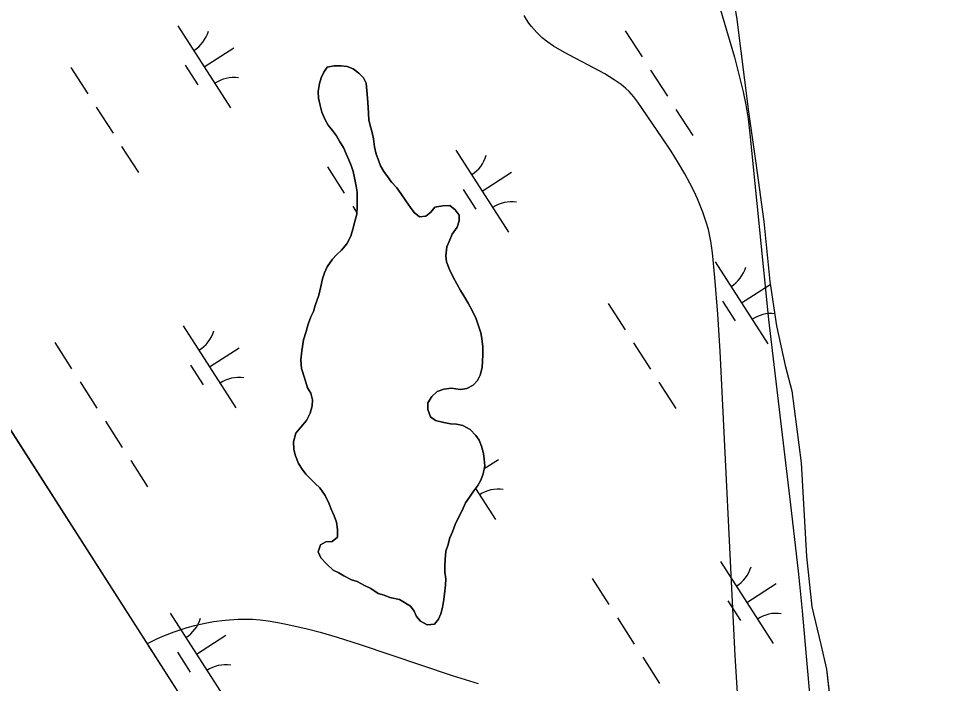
# Model space of a CAD drawing. Extents: x 3937982 to 3958556, y 219448 to 241894.
# Drawn here: x 3945496.4 to 3945970.5, y 228729.3 to 229070.3 of the extents above; entities that cross this region are included whole.
import ezdxf

# ---------------------------------------------------------------- set-up
doc = ezdxf.new("R2010")
doc.units = 0
for name, color, linetype in [('V-GRID-FRAM', 7, 'Continuous'), ('V-GRID-MAJR', 7, 'Continuous'), ('V-SITE-VEGE', 7, 'Continuous'), ('V-TOPO-SHOR', 7, 'Continuous'), ('V-WETL-SWMP', 7, 'Continuous')]:
    doc.layers.add(name, color=color, linetype=linetype)

msp = doc.modelspace()

# ---------------------------------------------------------------- linework, layer by layer
at = {"layer": 'V-GRID-FRAM'}
msp.add_lwpolyline([(3948998.173, 239513.74), (3957109.469, 226912.286), (3949780.097, 222173.81), (3941699.799, 234772.334), (3948998.173, 239513.74)], dxfattribs=at)
at = {"layer": 'V-GRID-MAJR'}
msp.add_spline([(3946136.867, 227095.12), (3946078.329, 230314.506), (3945968.142, 236374.431), (3945930.73, 238431.955)], degree=3, dxfattribs=at)
at = {"layer": 'V-SITE-VEGE'}
for p, q in [((3945851.889, 229090.692), (3945863.747, 229050.406)), ((3945757.044, 229069.771), (3945755.891, 229071.83)), ((3945758.271, 229067.889), (3945757.044, 229069.771)), ((3945759.559, 229066.165), (3945758.271, 229067.889)), ((3945762.306, 229063.072), (3945759.559, 229066.165)), ((3945765.148, 229060.445), (3945762.306, 229063.072)), ((3945768.018, 229058.182), (3945765.148, 229060.445)), ((3945770.86, 229056.214), (3945768.018, 229058.182)), ((3945776.494, 229052.824), (3945770.86, 229056.214)), ((3945797.23, 229041.972), (3945776.494, 229052.824)), ((3945863.747, 229050.406), (3945866.741, 229038.832)), ((3945802.102, 229038.947), (3945797.23, 229041.972)), ((3945805.539, 229036.455), (3945802.102, 229038.947)), ((3945866.741, 229038.832), (3945868.161, 229032.629)), ((3945807.96, 229034.431), (3945805.539, 229036.455)), ((3945809.676, 229032.815), (3945807.96, 229034.431)), ((3945812.072, 229030.21), (3945809.676, 229032.815)), ((3945868.161, 229032.629), (3945869.504, 229025.981)), ((3945814.227, 229027.364), (3945812.072, 229030.21)), ((3945826.699, 229009.175), (3945814.227, 229027.364)), ((3945869.504, 229025.981), (3945870.71, 229018.85)), ((3945870.71, 229018.85), (3945871.704, 229011.19)), ((3945831.274, 229002.239), (3945826.699, 229009.175)), ((3945871.704, 229011.19), (3945875.31, 228975.482)), ((3945835.118, 228996.089), (3945831.274, 229002.239)), ((3945838.307, 228990.643), (3945835.118, 228996.089)), ((3945840.928, 228985.82), (3945838.307, 228990.643)), ((3945843.071, 228981.552), (3945840.928, 228985.82)), ((3945844.818, 228977.775), (3945843.071, 228981.552)), ((3945847.537, 228971.072), (3945844.818, 228977.775)), ((3945875.31, 228975.482), (3945878.79, 228939.754)), ((3945849.268, 228965.956), (3945847.537, 228971.072)), ((3945850.368, 228962.065), (3945849.268, 228965.956)), ((3945851.678, 228956.14), (3945850.368, 228962.065)), ((3945852.545, 228950.099), (3945851.678, 228956.14)), ((3945853.757, 228937.528), (3945852.545, 228950.099)), ((3945855.256, 228918.668), (3945853.757, 228937.528)), ((3945878.79, 228939.754), (3945881.282, 228915.956)), ((3945856.376, 228899.785), (3945855.256, 228918.668)), ((3945881.282, 228915.956), (3945886.996, 228866.968)), ((3945864.04, 228743.457), (3945856.376, 228899.785)), ((3945886.996, 228866.968), (3945892.87, 228817.994)), ((3945892.87, 228817.994), (3945896.542, 228785.321)), ((3945896.542, 228785.321), (3945898.465, 228766.633)), ((3945898.465, 228766.633), (3945900.443, 228745.254)), ((3945596.498, 228761.101), (3945602.394, 228761.865)), ((3945602.394, 228761.865), (3945609.109, 228762.307)), ((3945609.109, 228762.307), (3945612.664, 228762.35)), ((3945612.664, 228762.35), (3945616.423, 228762.242)), ((3945616.423, 228762.242), (3945620.385, 228761.947)), ((3945620.385, 228761.947), (3945624.549, 228761.425)), ((3945576.286, 228755.891), (3945582.981, 228758.064)), ((3945582.981, 228758.064), (3945586.868, 228759.121)), ((3945586.868, 228759.121), (3945591.347, 228760.155)), ((3945591.347, 228760.155), (3945596.498, 228761.101)), ((3945624.549, 228761.425), (3945629.538, 228760.593)), ((3945629.538, 228760.593), (3945634.525, 228759.633)), ((3945634.525, 228759.633), (3945644.488, 228757.363)), ((3945644.488, 228757.363), (3945651.126, 228755.629)), ((3945562.527, 228749.864), (3945567.776, 228752.432)), ((3945567.776, 228752.432), (3945571.379, 228753.994)), ((3945571.379, 228753.994), (3945576.286, 228755.891)), ((3945651.126, 228755.629), (3945659.969, 228753.079)), ((3945659.969, 228753.079), (3945671.751, 228749.362)), ((3945562.45, 228749.821), (3945562.527, 228749.864)), ((3945952.528, 228141.624), (3945562.45, 228749.821)), ((3945671.751, 228749.362), (3945718.851, 228733.353)), ((3945865.285, 228724.585), (3945864.04, 228743.457)), ((3945900.443, 228745.254), (3945952.528, 228141.624)), ((3945718.851, 228733.353), (3945732.317, 228729.251))]:
    msp.add_line(p, q, dxfattribs=at)
at = {"layer": 'V-TOPO-SHOR'}
for points in [[(3945854.446, 229134.916), (3945864.894, 229069.764), (3945870.966, 229022.514), (3945874.728, 228996.216), (3945878.761, 228966.192), (3945881.868, 228935.459), (3945885.362, 228912.654), (3945889.762, 228892.423), (3945893.157, 228879.405), (3945897.96, 228842.397), (3945900.776, 228794.415), (3945903.368, 228768.571), (3945907.992, 228749.274), (3945910.915, 228736.718), (3945913.47, 228714.603), (3945913.332, 228682.206), (3945916.513, 228621.176), (3945921.872, 228552.244)], [(3945691.887, 228772.318), (3945687.011, 228773.426), (3945683.988, 228774.552), (3945680.967, 228775.449), (3945677.236, 228777.96), (3945673.977, 228779.547), (3945670.25, 228781.595), (3945667.229, 228782.49), (3945663.271, 228784.536), (3945660.706, 228786.132), (3945657.913, 228787.494), (3945654.64, 228790.471), (3945651.597, 228793.685), (3945650.174, 228796.912), (3945651.296, 228800.398), (3945654.059, 228802.049), (3945657.303, 228802.081), (3945660.057, 228804.424), (3945660.018, 228808.363), (3945659.517, 228812.063), (3945658.327, 228815.295), (3945656.901, 228818.756), (3945655.715, 228821.523), (3945653.819, 228825.674), (3945651.001, 228829.582), (3945648.66, 228831.876), (3945646.088, 228834.399), (3945643.749, 228836.691), (3945641.869, 228839.22), (3945639.987, 228842.212), (3945638.555, 228846.136), (3945637.597, 228849.37), (3945637.558, 228853.306), (3945638.67, 228857.72), (3945641.189, 228860.757), (3945644.165, 228864.261), (3945645.979, 228867.986), (3945647.1, 228871.703), (3945647.3, 228874.718), (3945646.34, 228878.181), (3945644.689, 228880.946), (3945643.253, 228885.564), (3945641.578, 228890.875), (3945641.302, 228895.274), (3945641.717, 228899.91), (3945642.588, 228905.479), (3945643.933, 228909.894), (3945645.054, 228913.611), (3945646.405, 228917.331), (3945647.767, 228920.124), (3945648.664, 228923.145), (3945650.462, 228928.49), (3945651.576, 228932.904), (3945652.463, 228936.85), (3945653.358, 228939.873), (3945654.718, 228942.898), (3945657.458, 228946.863), (3945659.519, 228949.2), (3945662.044, 228951.542), (3945664.79, 228954.813), (3945666.834, 228958.772), (3945667.958, 228962.258), (3945669.068, 228966.902), (3945669.965, 228969.921), (3945670.158, 228973.862), (3945670.123, 228977.106), (3945670.082, 228981.273), (3945669.589, 228984.282), (3945668.849, 228988.675), (3945668.12, 228991.911), (3945667.164, 228994.913), (3945665.976, 228997.911), (3945664.555, 229000.907), (3945663.133, 229004.137), (3945661.249, 229007.129), (3945659.596, 229010.123), (3945657.485, 229012.882), (3945655.371, 229015.641), (3945653.723, 229018.404), (3945652.062, 229022.325), (3945651.099, 229025.791), (3945650.366, 229029.489), (3945650.1, 229032.961), (3945650.755, 229036.905), (3945651.65, 229039.926), (3945653.012, 229042.719), (3945654.841, 229045.286), (3945658.306, 229046.017), (3945662.013, 229046.054), (3945665.03, 229045.621), (3945668.053, 229044.493), (3945671.088, 229042.207), (3945673.427, 229039.916), (3945674.844, 229037.149), (3945675.112, 229033.446), (3945675.384, 229029.512), (3945675.894, 229024.883), (3945675.927, 229021.639), (3945676.191, 229018.399), (3945676.918, 229015.395), (3945677.879, 229011.932)], [(3945677.879, 229011.932), (3945678.608, 229008.696), (3945679.112, 229004.53), (3945679.845, 229000.832), (3945681.037, 228997.6), (3945682.223, 228994.833), (3945683.873, 228991.839), (3945685.753, 228989.31), (3945687.867, 228986.32), (3945690.443, 228983.565), (3945692.559, 228980.575), (3945695.144, 228976.895), (3945697.497, 228973.444), (3945699.375, 228970.915), (3945702.176, 228968.627), (3945705.418, 228968.891), (3945707.946, 228971.003), (3945710.004, 228973.571), (3945714.165, 228974.308), (3945717.641, 228974.343), (3945720.44, 228972.287), (3945722.554, 228969.528), (3945722.585, 228966.517), (3945721.458, 228963.261), (3945718.945, 228959.761), (3945717.362, 228956.04), (3945716.232, 228953.248), (3945715.585, 228948.61), (3945716.078, 228945.603), (3945717.508, 228941.679), (3945719.4, 228937.759), (3945721.288, 228934.304), (3945723.177, 228930.849), (3945724.825, 228928.087), (3945727.18, 228924.402), (3945729.306, 228920.255), (3945731.199, 228916.335), (3945732.395, 228912.643), (3945733.589, 228909.18), (3945734.082, 228906.173), (3945734.586, 228902.01), (3945734.629, 228897.84), (3945734.43, 228894.594), (3945734.232, 228891.35), (3945733.345, 228887.401), (3945731.983, 228884.61), (3945729.691, 228882.269), (3945726.466, 228880.614), (3945722.994, 228880.116), (3945718.587, 228880.768), (3945714.655, 228880.264), (3945711.192, 228879.07), (3945708.437, 228876.494), (3945706.385, 228873.229), (3945706.422, 228869.756), (3945707.849, 228866.063), (3945710.416, 228864.236), (3945714.595, 228863.12), (3945718.077, 228862.461), (3945721.092, 228862.26), (3945724.342, 228861.598), (3945728.067, 228859.55), (3945731.108, 228856.571), (3945732.757, 228854.039), (3945733.945, 228851.041), (3945734.91, 228847.342), (3945735.403, 228844.338), (3945735.669, 228840.864), (3945734.783, 228836.918), (3945733.658, 228833.664), (3945732.065, 228830.866), (3945729.552, 228827.366), (3945727.725, 228824.8), (3945725.669, 228822), (3945724.088, 228818.046), (3945722.042, 228814.087), (3945720.453, 228810.828), (3945719.101, 228807.107), (3945717.741, 228804.082), (3945716.623, 228800.134), (3945715.728, 228797.113), (3945715.306, 228792.939), (3945715.107, 228789.693), (3945715.14, 228786.451), (3945715.64, 228782.982), (3945715.439, 228779.736), (3945715.021, 228775.331), (3945714.589, 228772.316), (3945713.934, 228768.369), (3945713.039, 228765.117), (3945711.911, 228762.328), (3945709.85, 228759.758), (3945706.147, 228759.489), (3945702.654, 228761.308), (3945700.546, 228763.602), (3945699.36, 228766.371), (3945697.48, 228768.9), (3945691.887, 228772.318)]]:
    msp.add_lwpolyline(points, dxfattribs=at)
at = {"layer": 'V-WETL-SWMP'}
for p, q in [((3945962.093, 228126.71), (3944777.866, 229973.117)), ((3945854.446, 229134.916), (3945864.894, 229069.764)), ((3945864.894, 229069.764), (3945870.966, 229022.514)), ((3945578.173, 229066.507), (3945605.235, 229024.464)), ((3945807.731, 229064.071), (3945816.391, 229050.617)), ((3945591.704, 229045.486), (3945606.84, 229055.228)), ((3945581.969, 229046.355), (3945588.464, 229036.265)), ((3945523.307, 229045.11), (3945531.967, 229031.656)), ((3945653.013, 229042.72), (3945651.651, 229039.926)), ((3945654.84, 229045.286), (3945653.013, 229042.72)), ((3945658.307, 229046.016), (3945654.84, 229045.286)), ((3945662.013, 229046.054), (3945658.307, 229046.016)), ((3945665.029, 229045.621), (3945662.013, 229046.054)), ((3945668.052, 229044.493), (3945665.029, 229045.621)), ((3945671.087, 229042.208), (3945668.052, 229044.493)), ((3945673.426, 229039.915), (3945671.087, 229042.208)), ((3945820.721, 229043.89), (3945829.381, 229030.436)), ((3945650.755, 229036.906), (3945650.1, 229032.961)), ((3945651.651, 229039.926), (3945650.755, 229036.906)), ((3945674.844, 229037.149), (3945673.426, 229039.915)), ((3945675.113, 229033.446), (3945674.844, 229037.149)), ((3945650.1, 229032.961), (3945650.367, 229029.489)), ((3945675.385, 229029.511), (3945675.113, 229033.446)), ((3945650.367, 229029.489), (3945651.1, 229025.79)), ((3945675.895, 229024.883), (3945675.385, 229029.511)), ((3945536.297, 229024.929), (3945544.957, 229011.476)), ((3945651.1, 229025.79), (3945652.061, 229022.325)), ((3945675.928, 229021.64), (3945675.895, 229024.883)), ((3945833.711, 229023.709), (3945842.371, 229010.256)), ((3945870.966, 229022.514), (3945874.728, 228996.216)), ((3945652.061, 229022.325), (3945653.722, 229018.404)), ((3945653.722, 229018.404), (3945655.372, 229015.641)), ((3945676.192, 229018.4), (3945675.928, 229021.64)), ((3945676.918, 229015.396), (3945676.192, 229018.4)), ((3945655.372, 229015.641), (3945657.485, 229012.882)), ((3945657.485, 229012.882), (3945659.597, 229010.124)), ((3945677.879, 229011.931), (3945676.918, 229015.396)), ((3945659.597, 229010.124), (3945661.249, 229007.129)), ((3945678.607, 229008.695), (3945677.879, 229011.931)), ((3945679.112, 229004.53), (3945678.607, 229008.695)), ((3945549.287, 229004.749), (3945557.947, 228991.295)), ((3945661.249, 229007.129), (3945663.133, 229004.137)), ((3945663.133, 229004.137), (3945664.555, 229000.908)), ((3945679.845, 229000.831), (3945679.112, 229004.53)), ((3945664.555, 229000.908), (3945665.976, 228997.911)), ((3945681.036, 228997.6), (3945679.845, 229000.831)), ((3945720.739, 229002.817), (3945747.801, 228960.774)), ((3945654.874, 228994.222), (3945663.534, 228980.768)), ((3945665.976, 228997.911), (3945667.164, 228994.912)), ((3945667.164, 228994.912), (3945668.121, 228991.91)), ((3945682.222, 228994.833), (3945681.036, 228997.6)), ((3945683.874, 228991.838), (3945682.222, 228994.833)), ((3945874.728, 228996.216), (3945878.761, 228966.192)), ((3945668.121, 228991.91), (3945668.849, 228988.674)), ((3945685.753, 228989.309), (3945683.874, 228991.838)), ((3945687.868, 228986.319), (3945685.753, 228989.309)), ((3945734.27, 228981.796), (3945749.406, 228991.538)), ((3945668.849, 228988.674), (3945669.588, 228984.281)), ((3945690.444, 228983.565), (3945687.868, 228986.319)), ((3945669.588, 228984.281), (3945670.082, 228981.274)), ((3945670.082, 228981.274), (3945670.124, 228977.105)), ((3945692.559, 228980.575), (3945690.444, 228983.565)), ((3945695.144, 228976.895), (3945692.559, 228980.575)), ((3945724.535, 228982.665), (3945731.03, 228972.574)), ((3945670.124, 228977.105), (3945670.157, 228973.862)), ((3945697.496, 228973.444), (3945695.144, 228976.895)), ((3945667.864, 228974.041), (3945670.004, 228970.717)), ((3945670.157, 228973.862), (3945669.965, 228969.922)), ((3945699.374, 228970.915), (3945697.496, 228973.444)), ((3945702.177, 228968.627), (3945699.374, 228970.915)), ((3945707.945, 228971.002), (3945705.418, 228968.891)), ((3945710.003, 228973.571), (3945707.945, 228971.002)), ((3945714.166, 228974.308), (3945710.003, 228973.571)), ((3945717.64, 228974.343), (3945714.166, 228974.308)), ((3945720.44, 228972.286), (3945717.64, 228974.343)), ((3945722.553, 228969.528), (3945720.44, 228972.286)), ((3945669.069, 228966.902), (3945667.958, 228962.257)), ((3945669.965, 228969.922), (3945669.069, 228966.902)), ((3945705.418, 228968.891), (3945702.177, 228968.627)), ((3945721.458, 228963.262), (3945722.584, 228966.517)), ((3945722.584, 228966.517), (3945722.553, 228969.528)), ((3945878.761, 228966.192), (3945881.868, 228935.459)), ((3945667.958, 228962.257), (3945666.835, 228958.771)), ((3945718.946, 228959.762), (3945721.458, 228963.262)), ((3945666.835, 228958.771), (3945664.79, 228954.813)), ((3945716.232, 228953.249), (3945717.362, 228956.04)), ((3945717.362, 228956.04), (3945718.946, 228959.762)), ((3945662.044, 228951.542), (3945659.519, 228949.2)), ((3945664.79, 228954.813), (3945662.044, 228951.542)), ((3945715.584, 228948.609), (3945716.232, 228953.249)), ((3945657.458, 228946.862), (3945654.718, 228942.897)), ((3945659.519, 228949.2), (3945657.458, 228946.862)), ((3945716.078, 228945.603), (3945715.584, 228948.609)), ((3945654.718, 228942.897), (3945653.359, 228939.872)), ((3945717.507, 228941.679), (3945716.078, 228945.603)), ((3945853.868, 228945.519), (3945880.931, 228903.475)), ((3945653.359, 228939.872), (3945652.463, 228936.851)), ((3945719.4, 228937.76), (3945717.507, 228941.679)), ((3945721.288, 228934.305), (3945719.4, 228937.76)), ((3945651.576, 228932.904), (3945650.463, 228928.491)), ((3945652.463, 228936.851), (3945651.576, 228932.904)), ((3945723.176, 228930.849), (3945721.288, 228934.305)), ((3945867.399, 228924.497), (3945882.098, 228933.958)), ((3945881.868, 228935.459), (3945885.362, 228912.654)), ((3945650.463, 228928.491), (3945648.664, 228923.145)), ((3945724.826, 228928.086), (3945723.176, 228930.849)), ((3945727.18, 228924.403), (3945724.826, 228928.086)), ((3945648.664, 228923.145), (3945647.768, 228920.125)), ((3945729.307, 228920.255), (3945727.18, 228924.403)), ((3945799.002, 228924.121), (3945807.662, 228910.668)), ((3945857.664, 228925.366), (3945864.159, 228915.276)), ((3945647.768, 228920.125), (3945646.406, 228917.331)), ((3945731.199, 228916.336), (3945729.307, 228920.255)), ((3945645.054, 228913.611), (3945643.933, 228909.894)), ((3945646.406, 228917.331), (3945645.054, 228913.611)), ((3945732.395, 228912.642), (3945731.199, 228916.336)), ((3945580.872, 228912.788), (3945607.934, 228870.744)), ((3945643.933, 228909.894), (3945642.588, 228905.479)), ((3945733.588, 228909.18), (3945732.395, 228912.642)), ((3945734.082, 228906.173), (3945733.588, 228909.18)), ((3945885.362, 228912.654), (3945889.762, 228892.423)), ((3945515.007, 228904.193), (3945523.667, 228890.739)), ((3945642.588, 228905.479), (3945641.718, 228899.91)), ((3945734.587, 228902.009), (3945734.082, 228906.173)), ((3945811.992, 228903.941), (3945820.652, 228890.487)), ((3945594.403, 228891.766), (3945609.538, 228901.508)), ((3945641.718, 228899.91), (3945641.302, 228895.273)), ((3945734.63, 228897.839), (3945734.587, 228902.009)), ((3945641.302, 228895.273), (3945641.578, 228890.875)), ((3945734.232, 228891.349), (3945734.63, 228897.839)), ((3945584.668, 228892.635), (3945591.163, 228882.545)), ((3945641.578, 228890.875), (3945643.253, 228885.564)), ((3945733.345, 228887.402), (3945734.232, 228891.349)), ((3945889.762, 228892.423), (3945893.157, 228879.405)), ((3945643.253, 228885.564), (3945644.69, 228880.945)), ((3945731.984, 228884.609), (3945733.345, 228887.402)), ((3945527.997, 228884.012), (3945536.657, 228870.558)), ((3945644.69, 228880.945), (3945646.339, 228878.182)), ((3945711.192, 228879.07), (3945714.654, 228880.264)), ((3945714.654, 228880.264), (3945718.587, 228880.767)), ((3945718.587, 228880.767), (3945722.995, 228880.116)), ((3945722.995, 228880.116), (3945726.465, 228880.615)), ((3945726.465, 228880.615), (3945729.691, 228882.269)), ((3945729.691, 228882.269), (3945731.984, 228884.609)), ((3945824.982, 228883.76), (3945833.642, 228870.306)), ((3945646.339, 228878.182), (3945647.301, 228874.717)), ((3945706.386, 228873.23), (3945708.438, 228876.494)), ((3945708.438, 228876.494), (3945711.192, 228879.07)), ((3945893.157, 228879.405), (3945897.96, 228842.397)), ((3945647.1, 228871.704), (3945645.979, 228867.986)), ((3945647.301, 228874.717), (3945647.1, 228871.704)), ((3945706.421, 228869.756), (3945706.386, 228873.23)), ((3945645.979, 228867.986), (3945644.164, 228864.261)), ((3945707.849, 228866.064), (3945706.421, 228869.756)), ((3945710.415, 228864.237), (3945707.849, 228866.064)), ((3945540.987, 228863.831), (3945549.647, 228850.377)), ((3945644.164, 228864.261), (3945641.188, 228860.756)), ((3945714.596, 228863.121), (3945710.415, 228864.237)), ((3945718.077, 228862.461), (3945714.596, 228863.121)), ((3945721.091, 228862.26), (3945718.077, 228862.461)), ((3945724.341, 228861.598), (3945721.091, 228862.26)), ((3945728.068, 228859.551), (3945724.341, 228861.598)), ((3945638.67, 228857.72), (3945637.557, 228853.307)), ((3945641.188, 228860.756), (3945638.67, 228857.72)), ((3945731.109, 228856.57), (3945728.068, 228859.551)), ((3945732.757, 228854.039), (3945731.109, 228856.57)), ((3945637.557, 228853.307), (3945637.597, 228849.369)), ((3945733.945, 228851.04), (3945732.757, 228854.039)), ((3945637.597, 228849.369), (3945638.556, 228846.136)), ((3945734.909, 228847.343), (3945733.945, 228851.04)), ((3945735.403, 228844.337), (3945734.909, 228847.343)), ((3945553.976, 228843.65), (3945562.636, 228830.197)), ((3945638.556, 228846.136), (3945639.986, 228842.212)), ((3945639.986, 228842.212), (3945641.869, 228839.22)), ((3945735.365, 228839.51), (3945742.668, 228844.21)), ((3945735.67, 228840.865), (3945735.403, 228844.337)), ((3945897.96, 228842.397), (3945900.776, 228794.415)), ((3945641.869, 228839.22), (3945643.748, 228836.691)), ((3945734.783, 228836.918), (3945735.67, 228840.865)), ((3945643.748, 228836.691), (3945646.087, 228834.398)), ((3945646.087, 228834.398), (3945648.661, 228831.876)), ((3945732.065, 228830.867), (3945733.658, 228833.663)), ((3945733.658, 228833.663), (3945734.783, 228836.918)), ((3945648.661, 228831.876), (3945651.001, 228829.583)), ((3945651.001, 228829.583), (3945653.82, 228825.674)), ((3945729.552, 228827.367), (3945732.065, 228830.867)), ((3945730.897, 228829.24), (3945741.063, 228813.446)), ((3945653.82, 228825.674), (3945655.715, 228821.523)), ((3945725.668, 228822), (3945727.725, 228824.8)), ((3945727.725, 228824.8), (3945729.552, 228827.367)), ((3945655.715, 228821.523), (3945656.902, 228818.756)), ((3945656.902, 228818.756), (3945658.327, 228815.295)), ((3945724.087, 228818.046), (3945725.668, 228822)), ((3945658.327, 228815.295), (3945659.517, 228812.064)), ((3945720.453, 228810.828), (3945722.042, 228814.087)), ((3945722.042, 228814.087), (3945724.087, 228818.046)), ((3945659.517, 228812.064), (3945660.018, 228808.363)), ((3945719.101, 228807.108), (3945720.453, 228810.828)), ((3945660.058, 228804.425), (3945657.302, 228802.081)), ((3945660.018, 228808.363), (3945660.058, 228804.425)), ((3945717.742, 228804.083), (3945719.101, 228807.108)), ((3945651.296, 228800.399), (3945650.173, 228796.913)), ((3945654.059, 228802.048), (3945651.296, 228800.399)), ((3945657.302, 228802.081), (3945654.059, 228802.048)), ((3945715.728, 228797.113), (3945716.624, 228800.133)), ((3945716.624, 228800.133), (3945717.742, 228804.083)), ((3945650.173, 228796.913), (3945651.596, 228793.684)), ((3945715.307, 228792.939), (3945715.728, 228797.113)), ((3945651.596, 228793.684), (3945654.64, 228790.472)), ((3945654.64, 228790.472), (3945657.913, 228787.493)), ((3945715.108, 228789.694), (3945715.307, 228792.939)), ((3945856.567, 228791.799), (3945883.629, 228749.756)), ((3945900.776, 228794.415), (3945903.368, 228768.571)), ((3945657.913, 228787.493), (3945660.707, 228786.132)), ((3945660.707, 228786.132), (3945663.271, 228784.536)), ((3945715.141, 228786.451), (3945715.108, 228789.694)), ((3945715.639, 228782.981), (3945715.141, 228786.451)), ((3945663.271, 228784.536), (3945667.23, 228782.491)), ((3945667.23, 228782.491), (3945670.25, 228781.595)), ((3945670.25, 228781.595), (3945673.977, 228779.548)), ((3945715.44, 228779.736), (3945715.639, 228782.981)), ((3945790.702, 228783.204), (3945799.362, 228769.75)), ((3945673.977, 228779.548), (3945677.236, 228777.96)), ((3945677.236, 228777.96), (3945680.968, 228775.449)), ((3945715.021, 228775.331), (3945715.44, 228779.736)), ((3945870.098, 228770.777), (3945885.234, 228780.52)), ((3945680.968, 228775.449), (3945683.989, 228774.553)), ((3945683.989, 228774.553), (3945687.011, 228773.426)), ((3945687.011, 228773.426), (3945691.887, 228772.317)), ((3945691.887, 228772.317), (3945697.481, 228768.899)), ((3945713.934, 228768.37), (3945714.589, 228772.315)), ((3945714.589, 228772.315), (3945715.021, 228775.331)), ((3945860.363, 228771.646), (3945866.858, 228761.556)), ((3945697.481, 228768.899), (3945699.36, 228766.37)), ((3945699.36, 228766.37), (3945700.546, 228763.602)), ((3945713.04, 228765.118), (3945713.934, 228768.37)), ((3945903.368, 228768.571), (3945907.992, 228749.274)), ((3945574.134, 228765.46), (3945601.196, 228723.416)), ((3945700.546, 228763.602), (3945702.654, 228761.307)), ((3945709.851, 228759.758), (3945711.91, 228762.327)), ((3945711.91, 228762.327), (3945713.04, 228765.118)), ((3945803.692, 228763.023), (3945812.352, 228749.569)), ((3945702.654, 228761.307), (3945706.148, 228759.489)), ((3945706.148, 228759.489), (3945709.851, 228759.758)), ((3945587.665, 228744.438), (3945602.8, 228754.18)), ((3945907.992, 228749.274), (3945910.915, 228736.718)), ((3945577.93, 228745.307), (3945584.425, 228735.217)), ((3945816.682, 228742.842), (3945825.342, 228729.389)), ((3945910.915, 228736.718), (3945913.47, 228714.603))]:
    msp.add_line(p, q, dxfattribs=at)
for centre, start, end in [((3945576.954, 229068.84), 301.99668, 343.54034), ((3945606.854, 229022.388), 81.99668, 123.54034), ((3945719.52, 229005.15), 301.99668, 343.54034), ((3945749.42, 228958.698), 81.99668, 123.54034), ((3945852.649, 228947.851), 301.99668, 343.54034), ((3945882.549, 228901.4), 83.96725, 123.54034), ((3945579.653, 228915.12), 301.99668, 343.54034), ((3945609.553, 228868.669), 81.99668, 123.54034), ((3945742.682, 228811.37), 81.99668, 123.54034), ((3945855.348, 228794.132), 301.99668, 343.54034), ((3945572.915, 228767.792), 301.99668, 343.54034), ((3945885.248, 228747.68), 81.99668, 123.54034), ((3945602.815, 228721.341), 81.99668, 123.54034)]:
    msp.add_arc(centre, 17.623, start, end, dxfattribs=at)

doc.saveas('drawing.dxf')
